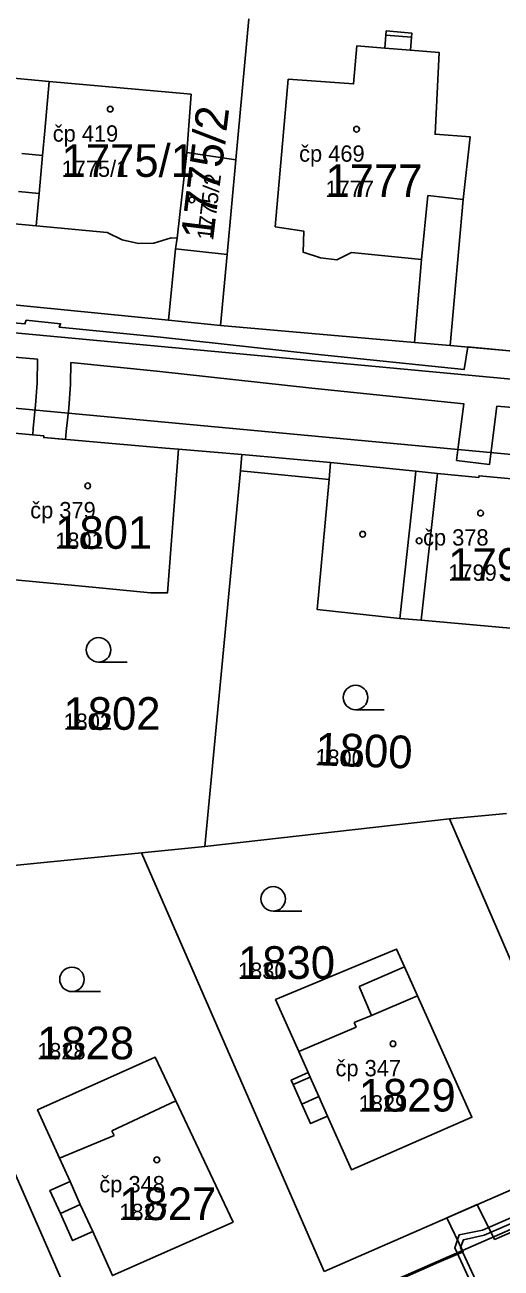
# Model space of a CAD drawing. Extents: x -763628 to -761565, y -976033 to -973833.
# Drawn here: x -762607.2 to -762577.9, y -975069 to -974992.9 of the extents above; entities that cross this region are included whole.
import ezdxf

# ---------------------------------------------------------------- set-up
doc = ezdxf.new("R2010")
doc.units = 0
for name, color, linetype in [('KN_cisla parcel 1000', 7, 'Continuous'), ('KN_cisla parcel 500', 7, 'Continuous'), ('KN_cisla popisna 500', 7, 'Continuous'), ('KN_hranice parcel', 7, 'Continuous'), ('KN_vecna bremena', 7, 'Continuous'), ('KN_vnitrni kresba parcel', 7, 'Continuous'), ('KN_znacky budov', 7, 'Continuous'), ('KN_znacky kultur', 7, 'Continuous')]:
    doc.layers.add(name, color=color, linetype=linetype)

msp = doc.modelspace()

# ---------------------------------------------------------------- linework, layer by layer
at = {"layer": 'KN_hranice parcel'}
for p, q in [((-762594.21, -975001.12), (-762593.42, -974992.48)), ((-762611.03, -975009.69), (-762598.35, -975010.95)), ((-762598.35, -975010.95), (-762595.15, -975011.27)), ((-762595.15, -975011.27), (-762583.26, -975012.31)), ((-762583.26, -975012.31), (-762581.07, -975012.5)), ((-762581.07, -975012.5), (-762577.2, -975012.84)), ((-762593.84, -975019.19), (-762597.72, -975018.86)), ((-762588.4, -975019.68), (-762593.84, -975019.19)), ((-762596.11, -975043.2), (-762581.12, -975041.51)), ((-762581.12, -975041.51), (-762577.61, -975041.17)), ((-762572.25, -975062), (-762581.12, -975041.51)), ((-762611.66, -975044.74), (-762599.99, -975043.58)), ((-762599.99, -975043.58), (-762596.11, -975043.2)), ((-762588.8, -975069.25), (-762599.99, -975043.58)), ((-762588.8, -975069.25), (-762572.25, -975062))]:
    msp.add_line(p, q, dxfattribs=at)
for points in [[(-762581.07, -975012.5), (-762580.27, -975003.56), (-762579.85, -974999.71), (-762582, -974999.56), (-762581.74, -974994.55), (-762583.51, -974994.41), (-762583.45, -974993.61), (-762583.43, -974993.36), (-762584.99, -974993.23), (-762585.01, -974993.48), (-762585.08, -974994.29), (-762586.8, -974994.15), (-762586.99, -974996.47), (-762591, -974996.19), (-762591.8, -975005.23), (-762590.04, -975005.5), (-762590.09, -975006.78), (-762589.03, -975007.13), (-762588.02, -975007.25), (-762587.13, -975006.81), (-762582.83, -975007.23), (-762583.26, -975012.31)], [(-762598.35, -975010.95), (-762597.92, -975006.58), (-762597.82, -975005.92), (-762597.22, -975000.67), (-762594.21, -975001.12)], [(-762595.15, -975011.27), (-762594.75, -975006.93), (-762594.21, -975001.12)], [(-762597.72, -975018.86), (-762598.52, -975018.79), (-762602.03, -975018.48), (-762603.42, -975018.36), (-762605.99, -975018.14), (-762605.98, -975018.04), (-762609.41, -975017.74)], [(-762610.15, -975026.64), (-762603, -975027.31), (-762599.45, -975027.65), (-762598.4, -975027.65), (-762597.72, -975018.86)], [(-762593.84, -975019.19), (-762593.93, -975020.19), (-762596.11, -975043.2)], [(-762588.4, -975019.68), (-762588.49, -975020.71), (-762589.22, -975028.68), (-762584.16, -975029.22), (-762582.84, -975029.34), (-762576.92, -975029.86)], [(-762575.96, -975020.8), (-762579.3, -975020.48), (-762579.31, -975020.58), (-762581.85, -975020.34), (-762583.18, -975020.21), (-762588.4, -975019.68)], [(-762602.49, -975075.24), (-762602.65, -975074.88), (-762615.7, -975045.16)], [(-762590.16, -975058.98), (-762589.63, -975060.18), (-762588.6, -975059.72), (-762587.13, -975063.01), (-762579.74, -975059.79), (-762583.08, -975052.35), (-762583.87, -975050.58), (-762584.36, -975049.49), (-762591.78, -975052.58), (-762590.36, -975055.76), (-762589.78, -975057.05), (-762590.82, -975057.51), (-762590.69, -975057.79), (-762590.16, -975058.98)], [(-762594.38, -975066.21), (-762597.89, -975058.78), (-762599.15, -975056.11), (-762606.37, -975059.33), (-762605.03, -975062.29), (-762604.38, -975063.72), (-762605.61, -975064.27), (-762604.97, -975065.69), (-762604.22, -975067.35), (-762602.99, -975066.8), (-762601.78, -975069.49), (-762594.38, -975066.21)]]:
    msp.add_lwpolyline(points, dxfattribs=at)
at = {"layer": 'KN_vecna bremena'}
for points in [[(-762577.2, -975012.84), (-762579.99, -975012.59), (-762580.21, -975013.97), (-762589.34, -975013.04), (-762598.83, -975011.99), (-762605.04, -975011.38), (-762604.96, -975011.17), (-762607.06, -975010.95), (-762607.15, -975011.18), (-762612.32, -975010.73)], [(-762612.48, -975012.81), (-762606.37, -975013.34), (-762606.39, -975014.8), (-762606.49, -975016.16), (-762606.65, -975017.57), (-762606.67, -975017.98), (-762605.98, -975018.04), (-762605.99, -975018.14), (-762604.65, -975018.26), (-762604.61, -975017.77), (-762604.45, -975016.34), (-762604.35, -975014.88), (-762604.33, -975013.55), (-762599.05, -975014.07), (-762589.56, -975015.12), (-762580.24, -975016.07), (-762580.56, -975018.57), (-762580.68, -975019.54), (-762578.66, -975019.8), (-762578.54, -975018.81), (-762578.2, -975016.21), (-762576.22, -975016.38)], [(-762520.85, -975038.55), (-762526.38, -975041.67), (-762526.8, -975042.45), (-762527.37, -975043.8), (-762528.36, -975044.54), (-762532.09, -975046.02), (-762537.23, -975048.49), (-762538.17, -975048.88), (-762541.22, -975050.25), (-762563.89, -975060.12), (-762566.98, -975061.44), (-762579.08, -975066.7), (-762580.52, -975067), (-762580.79, -975067.8), (-762578.61, -975072.48)], [(-762578.27, -975072.42), (-762580.43, -975067.78), (-762580.26, -975067.3), (-762578.98, -975067.02), (-762566.84, -975061.76), (-762563.77, -975060.44), (-762541.08, -975050.57), (-762538.03, -975049.2), (-762537.09, -975048.81), (-762531.95, -975046.34), (-762528.2, -975044.84), (-762527.09, -975044.02), (-762526.5, -975042.59), (-762526.12, -975041.91), (-762520.81, -975038.93)], [(-762568.88, -975063.2), (-762578.35, -975067.28), (-762579.41, -975065.14), (-762581.28, -975065.96), (-762580.27, -975068.03), (-762581.76, -975068.67), (-762588.83, -975071.79)]]:
    msp.add_lwpolyline(points, dxfattribs=at)
at = {"layer": 'KN_vnitrni kresba parcel'}
for p, q in [((-762585.01, -974993.48), (-762583.45, -974993.61)), ((-762585.08, -974994.29), (-762583.51, -974994.41)), ((-762608.73, -974996.04), (-762605.66, -974996.32)), ((-762605.93, -974999.34), (-762605.66, -974996.32)), ((-762605.66, -974996.32), (-762596.95, -974997.11)), ((-762596.95, -974997.11), (-762597.22, -975000.67)), ((-762605.93, -974999.34), (-762606.07, -975000.86)), ((-762606.07, -975000.86), (-762607.34, -975000.73)), ((-762606.07, -975000.86), (-762606.28, -975003.19)), ((-762607.55, -975003.07), (-762606.28, -975003.19)), ((-762606.28, -975003.19), (-762606.46, -975005.17)), ((-762582.83, -975007.23), (-762582.45, -975003.32)), ((-762582.45, -975003.32), (-762580.27, -975003.56)), ((-762606.46, -975005.17), (-762610.54, -975004.8)), ((-762606.46, -975005.17), (-762602.11, -975005.57)), ((-762602.11, -975005.57), (-762601.19, -975006.02)), ((-762601.19, -975006.02), (-762600.18, -975006.26)), ((-762600.18, -975006.26), (-762599.25, -975006.24)), ((-762599.25, -975006.24), (-762598.17, -975005.91)), ((-762598.17, -975005.91), (-762597.82, -975005.92)), ((-762594.75, -975006.93), (-762597.92, -975006.58)), ((-762652.12, -975007.59), (-762561.36, -975016.05)), ((-762653.54, -975012.07), (-762561.7, -975020.64)), ((-762593.93, -975020.19), (-762588.49, -975020.71)), ((-762583.18, -975020.21), (-762583.28, -975021.21)), ((-762581.85, -975020.34), (-762582.84, -975029.34)), ((-762583.28, -975021.21), (-762584.16, -975029.22)), ((-762587.93, -975071.28), (-762528.01, -975045.1)), ((-762586.66, -975051.77), (-762583.87, -975050.58)), ((-762585.9, -975053.55), (-762586.66, -975051.77)), ((-762583.08, -975052.35), (-762585.9, -975053.55)), ((-762586.95, -975053.99), (-762585.9, -975053.55)), ((-762590.36, -975055.76), (-762586.84, -975054.27)), ((-762586.84, -975054.27), (-762586.95, -975053.99)), ((-762590.69, -975057.79), (-762589.66, -975057.33)), ((-762589.66, -975057.33), (-762589.78, -975057.05)), ((-762589.66, -975057.33), (-762589.13, -975058.52)), ((-762597.89, -975058.78), (-762601.81, -975060.63)), ((-762589.13, -975058.52), (-762590.16, -975058.98)), ((-762589.13, -975058.52), (-762588.6, -975059.72)), ((-762601.68, -975060.9), (-762605.03, -975062.29)), ((-762601.81, -975060.63), (-762601.68, -975060.9)), ((-762604.38, -975063.72), (-762603.75, -975065.13)), ((-762603.75, -975065.13), (-762604.97, -975065.69)), ((-762603.75, -975065.13), (-762602.99, -975066.8))]:
    msp.add_line(p, q, dxfattribs=at)
at = {"layer": 'KN_znacky budov'}
for centre in [(-762601.917, -974998.019), (-762586.807, -974999.249), (-762596.907, -975003.579), (-762603.297, -975021.099), (-762579.207, -975022.769), (-762586.437, -975024.069), (-762582.977, -975024.469), (-762584.577, -975055.289), (-762599.057, -975062.399)]:
    msp.add_circle(centre, 0.175, dxfattribs=at)
at = {"layer": 'KN_znacky kultur'}
for p, q in [((-762602.633, -975031.9), (-762600.883, -975031.9)), ((-762586.873, -975034.82), (-762585.123, -975034.82)), ((-762591.923, -975047.16), (-762590.173, -975047.16)), ((-762604.263, -975052.09), (-762602.513, -975052.09))]:
    msp.add_line(p, q, dxfattribs=at)
for centre in [(-762602.633, -975031.15), (-762586.873, -975034.07), (-762591.923, -975046.41), (-762604.263, -975051.34)]:
    msp.add_circle(centre, 0.75, dxfattribs=at)

# ---------------------------------------------------------------- texts
at = {"layer": 'KN_cisla parcel 1000'}
for s, rotation, p in [('1775/2', 83, (-762595.61, -975006.097)), ('1800', 358, (-762589.359, -975038.219))]:
    msp.add_text(s, height=2, rotation=rotation, dxfattribs=at).set_placement(p)
for s, p in [('1775/1', (-762604.9, -975002.17)), ('1777', (-762588.72, -975003.4)), ('1801', (-762605.29, -975024.96)), ('1799', (-762581.19, -975026.92)), ('1802', (-762604.78, -975036.05)), ('1830', (-762594.08, -975051.31)), ('1828', (-762606.4, -975056.24)), ('1829', (-762586.68, -975059.44)), ('1827', (-762601.36, -975066.09))]:
    msp.add_text(s, height=2, dxfattribs=at).set_placement(p)
at = {"layer": 'KN_cisla parcel 500'}
for s, p in [('1775/1', (-762604.9, -975002.17)), ('1777', (-762588.72, -975003.4)), ('1801', (-762605.29, -975024.96)), ('1799', (-762581.19, -975026.92)), ('1802', (-762604.78, -975036.05)), ('1830', (-762594.08, -975051.31)), ('1828', (-762606.4, -975056.24)), ('1829', (-762586.68, -975059.44)), ('1827', (-762601.36, -975066.09))]:
    msp.add_text(s, height=1, dxfattribs=at).set_placement(p)
for s, rotation, p in [('1775/2', 83, (-762595.61, -975006.097)), ('1800', 358, (-762589.359, -975038.219))]:
    msp.add_text(s, height=1, rotation=rotation, dxfattribs=at).set_placement(p)
at = {"layer": 'KN_cisla popisna 500'}
for s, p in [('čp 419', (-762605.441, -975000.011)), ('čp 469', (-762590.331, -975001.241)), ('čp 379', (-762606.821, -975023.091)), ('čp 378', (-762582.731, -975024.761)), ('čp 347', (-762588.101, -975057.281)), ('čp 348', (-762602.581, -975064.391))]:
    msp.add_text(s, height=1, dxfattribs=at).set_placement(p)

doc.saveas('drawing.dxf')
